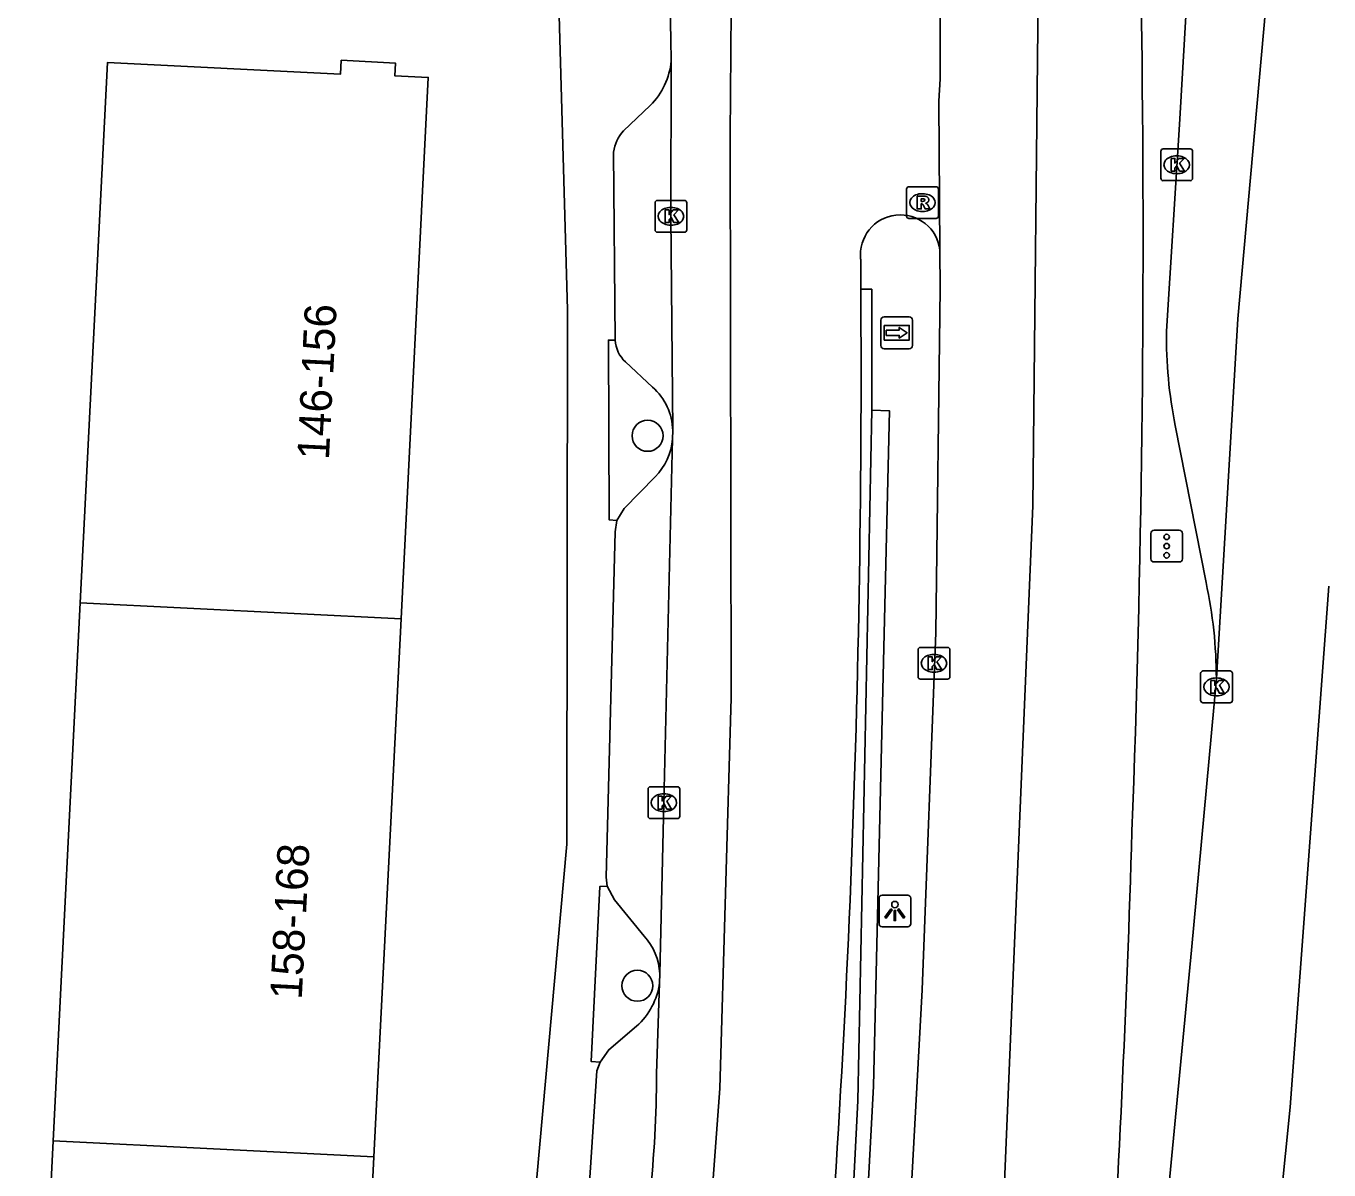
# Model space of a CAD drawing. Extents: x 162172 to 163187, y 382874 to 383684.
# Drawn here: x 163144.46 to 163185.51, y 383180.29 to 383216.32 of the extents above; entities that cross this region are included whole.
import ezdxf

# ---------------------------------------------------------------- set-up
doc = ezdxf.new("R2010")
doc.units = 0
for name, color, linetype in [('IMGEO_Berm_gesloten', 7, 'Continuous'), ('IMGEO_Boom', 7, 'Continuous'), ('IMGEO_Fietspad_gesloten', 7, 'Continuous'), ('IMGEO_Kolk', 7, 'Continuous'), ('IMGEO_Lichtpunt', 7, 'Continuous'), ('IMGEO_Muur', 7, 'Continuous'), ('IMGEO_Pand', 7, 'Continuous'), ('IMGEO_Pand_nummerreeks', 7, 'Continuous'), ('IMGEO_Parkeervlak_open', 7, 'Continuous'), ('IMGEO_Rijbaan_lokaal_gesloten', 7, 'Continuous'), ('IMGEO_Rijbaan_regionaal_gesloten', 7, 'Continuous'), ('IMGEO_Rioolput', 7, 'Continuous'), ('IMGEO_Verkeersregelinstallatiepaal', 7, 'Continuous'), ('IMGEO_Voetpad_open', 7, 'Continuous'), ('IMGEO_Wegwijzer', 7, 'Continuous')]:
    doc.layers.add(name, color=color, linetype=linetype)

msp = doc.modelspace()

# ---------------------------------------------------------------- linework, layer by layer
at = {"layer": 'IMGEO_Berm_gesloten'}
msp.add_lwpolyline([(163171.11, 383204.219), (163171.107, 383208.034), (163170.762, 383208.031)], dxfattribs=at)
at = {"layer": 'IMGEO_Boom'}
for centre in [(163164.046, 383203.416), (163163.722, 383186.094)]:
    msp.add_circle(centre, 0.489, dxfattribs=at)
at = {"layer": 'IMGEO_Fietspad_gesloten'}
for points in [[(163164.688, 383223.451), (163164.694, 383220.012), (163164.774, 383215.902), (163164.79, 383215.222)], [(163164.79, 383215.222), (163164.782, 383210.329), (163164.836, 383203.581)], [(163164.83, 383203.316), (163164.561, 383191.859), (163164.428, 383186.47)], [(163164.83, 383203.316), (163164.836, 383203.581)], [(163164.428, 383186.47), (163164.421, 383186.187)], [(163164.421, 383186.187), (163164.326, 383183.315)]]:
    msp.add_lwpolyline(points, dxfattribs=at)
msp.add_arc((163127.547, 383183.37), 36.779, 353.8737, 359.9143, dxfattribs=at)
at = {"layer": 'IMGEO_Kolk'}
for p, q in [((163180.214, 383211.526), (163180.214, 383212.378)), ((163180.289, 383212.452), (163181.141, 383212.452)), ((163180.702, 383212.232), (163180.727, 383212.232)), ((163181.215, 383212.378), (163181.215, 383211.526)), ((163181.141, 383211.452), (163180.289, 383211.452)), ((163180.725, 383211.672), (163180.7, 383211.672)), ((163164.28, 383209.903), (163164.28, 383210.755)), ((163164.355, 383210.829), (163165.207, 383210.829)), ((163164.768, 383210.609), (163164.793, 383210.609)), ((163165.281, 383210.755), (163165.281, 383209.903)), ((163165.207, 383209.829), (163164.355, 383209.829)), ((163164.791, 383210.049), (163164.766, 383210.049)), ((163172.567, 383195.824), (163172.567, 383196.676)), ((163172.642, 383196.75), (163173.494, 383196.75)), ((163173.568, 383196.676), (163173.568, 383195.824)), ((163173.055, 383196.53), (163173.08, 383196.53)), ((163173.078, 383195.97), (163173.053, 383195.97)), ((163181.468, 383195.082), (163181.468, 383195.934)), ((163181.543, 383196.008), (163182.395, 383196.008)), ((163181.956, 383195.788), (163181.981, 383195.788)), ((163182.469, 383195.934), (163182.469, 383195.082)), ((163173.494, 383195.75), (163172.642, 383195.75)), ((163182.395, 383195.008), (163181.543, 383195.008)), ((163181.979, 383195.228), (163181.954, 383195.228)), ((163164.058, 383191.434), (163164.058, 383192.286)), ((163164.133, 383192.36), (163164.985, 383192.36)), ((163164.546, 383192.14), (163164.571, 383192.14)), ((163165.059, 383192.286), (163165.059, 383191.434)), ((163164.985, 383191.36), (163164.133, 383191.36)), ((163164.569, 383191.58), (163164.544, 383191.58))]:
    msp.add_line(p, q, dxfattribs=at)
for points in [[(163180.214, 383211.526), (163180.214, 383212.378)], [(163180.289, 383212.452), (163181.141, 383212.452)], [(163181.215, 383212.378), (163181.215, 383211.526)], [(163180.535, 383212.152), (163180.658, 383212.152), (163180.658, 383212.001), (163180.788, 383212.152), (163180.952, 383212.152), (163180.806, 383212.001), (163180.959, 383211.752), (163180.807, 383211.752), (163180.722, 383211.916), (163180.658, 383211.849), (163180.658, 383211.752), (163180.535, 383211.752), (163180.535, 383212.152)], [(163181.141, 383211.452), (163180.289, 383211.452)], [(163164.28, 383209.903), (163164.28, 383210.755)], [(163164.355, 383210.829), (163165.207, 383210.829)], [(163165.281, 383210.755), (163165.281, 383209.903)], [(163164.601, 383210.529), (163164.724, 383210.529), (163164.724, 383210.378), (163164.854, 383210.529), (163165.018, 383210.529), (163164.872, 383210.378), (163165.025, 383210.129), (163164.873, 383210.129), (163164.788, 383210.293), (163164.724, 383210.226), (163164.724, 383210.129), (163164.601, 383210.129), (163164.601, 383210.529)], [(163165.207, 383209.829), (163164.355, 383209.829)], [(163172.567, 383195.824), (163172.567, 383196.676)], [(163172.642, 383196.75), (163173.494, 383196.75)], [(163173.568, 383196.676), (163173.568, 383195.824)], [(163172.888, 383196.45), (163173.011, 383196.45), (163173.011, 383196.299), (163173.141, 383196.45), (163173.305, 383196.45), (163173.159, 383196.299), (163173.312, 383196.05), (163173.16, 383196.05), (163173.075, 383196.214), (163173.011, 383196.147), (163173.011, 383196.05), (163172.888, 383196.05), (163172.888, 383196.45)], [(163181.468, 383195.082), (163181.468, 383195.934)], [(163181.543, 383196.008), (163182.395, 383196.008)], [(163182.469, 383195.934), (163182.469, 383195.082)], [(163173.494, 383195.75), (163172.642, 383195.75)], [(163181.789, 383195.708), (163181.912, 383195.708), (163181.912, 383195.557), (163182.042, 383195.708), (163182.206, 383195.708), (163182.06, 383195.557), (163182.213, 383195.308), (163182.061, 383195.308), (163181.976, 383195.472), (163181.912, 383195.405), (163181.912, 383195.308), (163181.789, 383195.308), (163181.789, 383195.708)], [(163182.395, 383195.008), (163181.543, 383195.008)], [(163164.058, 383191.434), (163164.058, 383192.286)], [(163164.133, 383192.36), (163164.985, 383192.36)], [(163165.059, 383192.286), (163165.059, 383191.434)], [(163164.379, 383192.06), (163164.502, 383192.06), (163164.502, 383191.909), (163164.632, 383192.06), (163164.796, 383192.06), (163164.65, 383191.909), (163164.803, 383191.66), (163164.651, 383191.66), (163164.566, 383191.824), (163164.502, 383191.757), (163164.502, 383191.66), (163164.379, 383191.66), (163164.379, 383192.06)], [(163164.985, 383191.36), (163164.133, 383191.36)]]:
    msp.add_lwpolyline(points, dxfattribs=at)
for centre, start, end in [((163180.291, 383212.376), 91.552, 178.448), ((163180.291, 383212.376), 91.552, 178.448), ((163181.139, 383212.376), 1.552, 88.448), ((163181.139, 383212.376), 1.552, 88.448), ((163180.291, 383211.528), 181.552, 268.448), ((163180.291, 383211.528), 181.552, 268.448), ((163181.139, 383211.528), 271.552, 358.448), ((163181.139, 383211.528), 271.552, 358.448), ((163164.357, 383210.753), 91.552, 178.448), ((163164.357, 383210.753), 91.552, 178.448), ((163165.205, 383210.753), 1.552, 88.448), ((163165.205, 383210.753), 1.552, 88.448), ((163164.357, 383209.905), 181.552, 268.448), ((163164.357, 383209.905), 181.552, 268.448), ((163165.205, 383209.905), 271.552, 358.448), ((163165.205, 383209.905), 271.552, 358.448), ((163172.644, 383196.674), 91.552, 178.448), ((163172.644, 383196.674), 91.552, 178.448), ((163173.492, 383196.674), 1.552, 88.448), ((163173.492, 383196.674), 1.552, 88.448), ((163172.644, 383195.826), 181.552, 268.448), ((163172.644, 383195.826), 181.552, 268.448), ((163173.492, 383195.826), 271.552, 358.448), ((163173.492, 383195.826), 271.552, 358.448), ((163181.545, 383195.932), 91.552, 178.448), ((163181.545, 383195.932), 91.552, 178.448), ((163182.393, 383195.932), 1.552, 88.448), ((163182.393, 383195.932), 1.552, 88.448), ((163181.545, 383195.084), 181.552, 268.448), ((163181.545, 383195.084), 181.552, 268.448), ((163182.393, 383195.084), 271.552, 358.448), ((163182.393, 383195.084), 271.552, 358.448), ((163164.135, 383192.284), 91.552, 178.448), ((163164.135, 383192.284), 91.552, 178.448), ((163164.983, 383192.284), 1.552, 88.448), ((163164.983, 383192.284), 1.552, 88.448), ((163164.135, 383191.436), 181.552, 268.448), ((163164.135, 383191.436), 181.552, 268.448), ((163164.983, 383191.436), 271.552, 358.448), ((163164.983, 383191.436), 271.552, 358.448)]:
    msp.add_arc(centre, 0.0765, start, end, dxfattribs=at)
for centre, major_axis, ratio, start_param, end_param in [((163180.701, 383211.952), (-0.387, 0.002), 0.722429, 4.712389, 7.853982), ((163180.726, 383211.952), (-0.39, 0.002), 0.717154, 1.570796, 4.712389), ((163164.767, 383210.329), (-0.387, 0.002), 0.722429, 4.712389, 7.853982), ((163164.792, 383210.329), (-0.39, 0.002), 0.717154, 1.570796, 4.712389), ((163173.054, 383196.25), (-0.387, 0.002), 0.722429, 4.712389, 7.853982), ((163173.079, 383196.25), (-0.39, 0.002), 0.717154, 1.570796, 4.712389), ((163181.955, 383195.508), (-0.387, 0.002), 0.722429, 4.712389, 7.853982), ((163181.98, 383195.508), (-0.39, 0.002), 0.717154, 1.570796, 4.712389), ((163164.545, 383191.86), (-0.387, 0.002), 0.722429, 4.712389, 7.853982), ((163164.57, 383191.86), (-0.39, 0.002), 0.717154, 1.570796, 4.712389)]:
    msp.add_ellipse(centre, major_axis=major_axis, ratio=ratio, start_param=start_param, end_param=end_param, dxfattribs=at)
at = {"layer": 'IMGEO_Lichtpunt'}
for p, q in [((163171.337, 383188.853), (163171.337, 383188.046)), ((163171.337, 383188.853), (163171.337, 383188.046)), ((163172.239, 383188.948), (163171.431, 383188.948)), ((163172.239, 383188.948), (163171.431, 383188.948)), ((163172.333, 383188.046), (163172.333, 383188.853)), ((163172.333, 383188.046), (163172.333, 383188.853)), ((163171.431, 383187.952), (163172.239, 383187.952)), ((163171.431, 383187.952), (163172.239, 383187.952))]:
    msp.add_line(p, q, dxfattribs=at)
for points in [[(163171.711, 383188.517), (163171.75, 383188.489), (163171.562, 383188.227), (163171.524, 383188.254), (163171.711, 383188.517)], [(163171.813, 383188.469), (163171.86, 383188.469), (163171.86, 383188.147), (163171.813, 383188.147), (163171.813, 383188.469)], [(163171.923, 383188.489), (163171.961, 383188.516), (163172.148, 383188.254), (163172.109, 383188.226), (163171.923, 383188.489)]]:
    msp.add_lwpolyline(points, dxfattribs=at)
msp.add_circle((163171.836, 383188.651), 0.0994, dxfattribs=at)
for centre, start, end in [((163171.431, 383188.853), 90, 180), ((163171.431, 383188.853), 90, 180), ((163172.239, 383188.853), 0, 90), ((163172.239, 383188.853), 0, 90), ((163171.431, 383188.046), 180, 270), ((163171.431, 383188.046), 180, 270), ((163172.239, 383188.046), 270, 0), ((163172.239, 383188.046), 270, 360)]:
    msp.add_arc(centre, 0.0946, start, end, dxfattribs=at)
at = {"layer": 'IMGEO_Muur'}
for points in [[(163171.11, 383204.219), (163171.661, 383204.206), (163171.497, 383197.193), (163171.164, 383182.929), (163170.263, 383166.073), (163167.988, 383141.666), (163165.017, 383116.084), (163162.728, 383100.45), (163159.311, 383079.072), (163158.104, 383072.188)], [(163162.679, 383103.096), (163165.259, 383121.433), (163168.259, 383148.565), (163170.241, 383173.955), (163170.672, 383182.472), (163171.11, 383204.219)]]:
    msp.add_lwpolyline(points, dxfattribs=at)
at = {"layer": 'IMGEO_Pand'}
for points in [[(163146.172, 383198.152), (163147.028, 383215.17), (163154.37, 383214.807), (163154.392, 383215.244), (163156.1, 383215.158), (163156.08, 383214.759), (163157.134, 383214.706), (163156.276, 383197.652)], [(163145.319, 383181.211), (163146.172, 383198.152)], [(163146.172, 383198.152), (163156.276, 383197.652)], [(163156.276, 383197.652), (163155.423, 383180.703)], [(163155.423, 383180.703), (163154.564, 383163.644), (163153.531, 383163.696), (163153.513, 383163.324), (163151.689, 383163.415), (163151.71, 383163.828), (163144.463, 383164.193), (163145.319, 383181.211)], [(163155.423, 383180.703), (163145.319, 383181.211)]]:
    msp.add_lwpolyline(points, dxfattribs=at)
at = {"layer": 'IMGEO_Parkeervlak_open'}
for points in [[(163164.201, 383204.951), (163163.35, 383205.745)], [(163163.076, 383200.745), (163163.305, 383201.123), (163164.281, 383202.127)], [(163163.941, 383187.658), (163163.003, 383188.8), (163162.776, 383189.231)], [(163162.555, 383183.683), (163162.823, 383184.079), (163163.699, 383184.818)]]:
    msp.add_lwpolyline(points, dxfattribs=at)
for centre, radius, start, end in [((163163.99, 383206.466), 0.964, 182.3606, 228.3896), ((163162.953, 383203.54), 1.883, 1.2358, 48.5), ((163162.965, 383203.456), 1.871, 314.726, 355.7054), ((163162.5, 383186.373), 1.931, 2.871, 41.7097), ((163162.233, 383186.466), 2.205, 311.6502, 352.7361)]:
    msp.add_arc(centre, radius, start, end, dxfattribs=at)
at = {"layer": 'IMGEO_Rijbaan_lokaal_gesloten'}
for points in [[(163148.975, 383084.572), (163154.621, 383099.795), (163155.875, 383105.528), (163157.785, 383116.216), (163160.232, 383130.548), (163162.322, 383143.506), (163164.291, 383159.927), (163165.485, 383171.512), (163166.321, 383182.858), (163166.679, 383195.159), (163166.649, 383212.865), (163166.709, 383220.807), (163167.099, 383229.7)], [(163170.762, 383208.031), (163170.758, 383208.982)]]:
    msp.add_lwpolyline(points, dxfattribs=at)
for centre, radius, start, end in [((163172.007, 383209.117), 1.257, 6.4411, 186.1688), ((162771.375, 383205.448), 399.395, 354.84994, 0.37048)]:
    msp.add_arc(centre, radius, start, end, dxfattribs=at)
at = {"layer": 'IMGEO_Rijbaan_regionaal_gesloten'}
for points in [[(163173.256, 383209.258), (163173.216, 383213.959), (163173.263, 383214.664), (163173.253, 383219.749), (163172.262, 383245.576)], [(163175.704, 383245.265), (163176.36, 383218.296), (163176.18, 383201.214), (163175.147, 383176.399), (163174.339, 383155.631), (163171.372, 383129.018), (163169.125, 383111.846), (163165.71, 383088.65), (163162.796, 383071.166)], [(163184.769, 383244.897), (163184.488, 383238.308), (163183.986, 383222.106), (163182.637, 383207.098), (163181.964, 383195.767)], [(163181.648, 383229.767), (163181.508, 383226.273), (163181.237, 383220.587), (163180.807, 383213.217), (163180.39, 383206.714)], [(163159.439, 383071.897), (163161.483, 383083.657), (163165.336, 383108.348), (163167.365, 383123.436), (163170.352, 383151.769), (163172.112, 383175.19), (163172.697, 383185.967), (163173.125, 383197.218), (163173.267, 383208.055), (163173.256, 383209.258)], [(163180.669, 383203.74), (163181.638, 383198.795)], [(163170.131, 383069.567), (163172.428, 383083.029), (163174.02, 383093.378), (163175.612, 383103.726), (163178.537, 383127.319), (163182.776, 383167.261), (163183.531, 383174.763), (163184.285, 383182.266), (163185.511, 383198.678)], [(163181.964, 383195.767), (163181.185, 383187.216), (163180.276, 383177.791), (163179.45, 383168.953), (163177.54, 383148.894), (163176.658, 383139.724)]]:
    msp.add_lwpolyline(points, dxfattribs=at)
for centre, radius, start, end in [((162089.78, 383200.439), 1089.942, 0.815176, 2.218999), ((162685.246, 383209.526), 494.408, 357.84803, 0.74401), ((163194.807, 383206.566), 14.418, 179.4134, 191.3054), ((163167.544, 383195.746), 14.42, 0.0832, 12.2066), ((162706.204, 383204.994), 473.309, 356.28594, 358.30105)]:
    msp.add_arc(centre, radius, start, end, dxfattribs=at)
at = {"layer": 'IMGEO_Rioolput'}
for p, q in [((163172.205, 383210.336), (163172.205, 383211.188)), ((163172.28, 383211.262), (163173.132, 383211.262)), ((163172.693, 383211.042), (163172.718, 383211.042)), ((163173.206, 383211.188), (163173.206, 383210.336)), ((163173.132, 383210.262), (163172.28, 383210.262)), ((163172.716, 383210.482), (163172.691, 383210.482))]:
    msp.add_line(p, q, dxfattribs=at)
for points in [[(163172.205, 383210.336), (163172.205, 383211.188)], [(163172.28, 383211.262), (163173.132, 383211.262)], [(163173.206, 383211.188), (163173.206, 383210.336)], [(163172.794, 383210.96), (163172.542, 383210.962), (163172.542, 383210.562)], [(163172.542, 383210.562), (163172.666, 383210.562), (163172.666, 383210.724), (163172.677, 383210.724)], [(163172.72, 383210.881), (163172.666, 383210.881), (163172.666, 383210.8)], [(163172.666, 383210.8), (163172.718, 383210.8)], [(163172.724, 383210.695), (163172.795, 383210.562), (163172.935, 383210.562), (163172.87, 383210.688)], [(163173.132, 383210.262), (163172.28, 383210.262)]]:
    msp.add_lwpolyline(points, dxfattribs=at)
for centre, radius, start, end in [((163172.282, 383211.186), 0.0765, 91.552, 178.448), ((163172.282, 383211.186), 0.0765, 91.552, 178.448), ((163173.13, 383211.186), 0.0765, 1.552, 88.448), ((163173.13, 383211.186), 0.0765, 1.552, 88.448), ((163172.676, 383210.671), 0.0533, 26.0293, 88.6989), ((163172.702, 383210.989), 0.19, 274.7715, 282.9687), ((163172.726, 383210.785), 0.0964, 77.0061, 93.1865), ((163172.74, 383210.842), 0.0378, 276.6634, 79.6772), ((163172.793, 383210.85), 0.109, 350.3612, 89.416), ((163172.791, 383210.85), 0.112, 277.5842, 350.9817), ((163172.775, 383210.635), 0.108, 29.5134, 73.7905), ((163172.282, 383210.338), 0.0765, 181.552, 268.448), ((163172.282, 383210.338), 0.0765, 181.552, 268.448), ((163173.13, 383210.338), 0.0765, 271.552, 358.448), ((163173.13, 383210.338), 0.0765, 271.552, 358.448)]:
    msp.add_arc(centre, radius, start, end, dxfattribs=at)
for centre, major_axis, ratio, start_param, end_param in [((163172.692, 383210.762), (-0.387, 0.002), 0.722429, 4.712389, 7.853982), ((163172.717, 383210.762), (-0.39, 0.002), 0.717154, 1.570796, 4.712389)]:
    msp.add_ellipse(centre, major_axis=major_axis, ratio=ratio, start_param=start_param, end_param=end_param, dxfattribs=at)
at = {"layer": 'IMGEO_Verkeersregelinstallatiepaal'}
for p, q in [((163179.903, 383199.541), (163179.903, 383200.341)), ((163179.903, 383200.341), (163179.903, 383199.541)), ((163180.003, 383200.441), (163180.793, 383200.441)), ((163180.793, 383200.441), (163180.003, 383200.441)), ((163180.893, 383200.341), (163180.893, 383199.541)), ((163180.893, 383199.541), (163180.893, 383200.341)), ((163180.793, 383199.441), (163180.003, 383199.441)), ((163180.003, 383199.441), (163180.793, 383199.441))]:
    msp.add_line(p, q, dxfattribs=at)
for centre in [(163180.398, 383200.231), (163180.398, 383199.941), (163180.398, 383199.651)]:
    msp.add_circle(centre, 0.085, dxfattribs=at)
for centre, start, end in [((163180.003, 383200.341), 90, 180), ((163180.003, 383200.341), 90, 180), ((163180.793, 383200.341), 0, 90), ((163180.793, 383200.341), 360, 90), ((163180.003, 383199.541), 180, 270), ((163180.003, 383199.541), 180, 270), ((163180.793, 383199.541), 270, 0), ((163180.793, 383199.541), 270, 0)]:
    msp.add_arc(centre, 0.1, start, end, dxfattribs=at)
at = {"layer": 'IMGEO_Voetpad_open'}
for points in [[(163150.387, 383109.402), (163154.256, 383131.058), (163157.499, 383151.959), (163158.378, 383158.574), (163159.977, 383173.635), (163161.497, 383190.557), (163161.526, 383207.385), (163160.795, 383232.984), (163160.002, 383246.311), (163159.893, 383248.853), (163149.786, 383248.385)], [(163164.13, 383213.821), (163163.287, 383213.017)], [(163162.969, 383212.351), (163163.027, 383206.426)], [(163163.027, 383206.426), (163162.81, 383206.43), (163162.834, 383200.772), (163163.076, 383200.745)], [(163163.076, 383200.745), (163163.024, 383200.394), (163162.744, 383189.516), (163162.776, 383189.231)], [(163162.776, 383189.231), (163162.535, 383189.218), (163162.263, 383183.71), (163162.555, 383183.683)], [(163162.555, 383183.683), (163162.45, 383183.416), (163162.029, 383177.011), (163162.043, 383176.766)]]:
    msp.add_lwpolyline(points, dxfattribs=at)
for centre, radius, start, end in [((163162.51, 383215.44), 2.29, 315.0144, 354.5361), ((163164.239, 383212.154), 1.285, 137.7868, 171.1664)]:
    msp.add_arc(centre, radius, start, end, dxfattribs=at)
at = {"layer": 'IMGEO_Wegwijzer'}
for p, q in [((163171.398, 383206.26), (163171.398, 383207.06)), ((163171.398, 383207.06), (163171.398, 383206.26)), ((163171.498, 383207.16), (163172.288, 383207.16)), ((163172.288, 383207.16), (163171.498, 383207.16)), ((163172.388, 383207.06), (163172.388, 383206.26)), ((163172.388, 383206.26), (163172.388, 383207.06)), ((163172.288, 383206.16), (163171.498, 383206.16)), ((163171.498, 383206.16), (163172.288, 383206.16))]:
    msp.add_line(p, q, dxfattribs=at)
for points in [[(163171.499, 383206.892), (163172.287, 383206.892), (163172.287, 383206.428), (163171.499, 383206.428), (163171.499, 383206.892)], [(163171.564, 383206.744), (163171.564, 383206.66), (163171.564, 383206.576), (163171.975, 383206.576), (163171.975, 383206.493), (163172.222, 383206.66), (163171.975, 383206.827), (163171.975, 383206.744), (163171.564, 383206.744)]]:
    msp.add_lwpolyline(points, dxfattribs=at)
for centre, start, end in [((163171.498, 383207.06), 90, 180), ((163171.498, 383207.06), 90, 180), ((163172.288, 383207.06), 0, 90), ((163172.288, 383207.06), 360, 90), ((163171.498, 383206.26), 180, 270), ((163171.498, 383206.26), 180, 270), ((163172.288, 383206.26), 270, 0), ((163172.288, 383206.26), 270, 0)]:
    msp.add_arc(centre, 0.1, start, end, dxfattribs=at)

# ---------------------------------------------------------------- texts
at = {"layer": 'IMGEO_Pand_nummerreeks'}
for s, p in [('146-156', (163154.004, 383202.644)), ('158-168', (163153.148, 383185.645))]:
    msp.add_text(s, height=1, rotation=87.1187, dxfattribs=at).set_placement(p)

doc.saveas('drawing.dxf')
